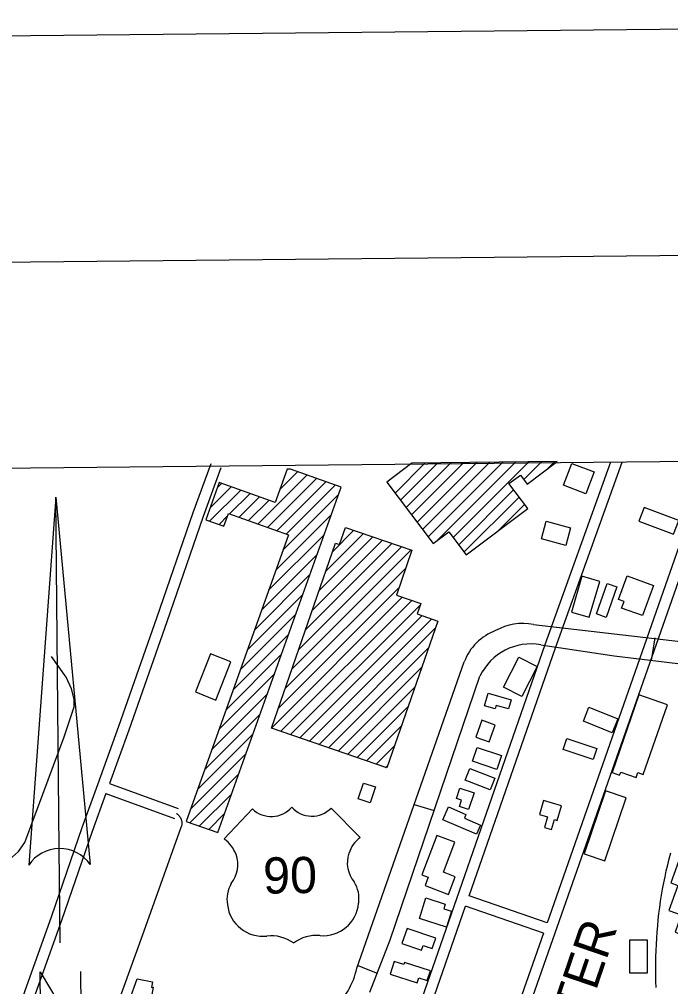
# Model space of a CAD drawing. Extents: x 3625074 to 3663148, y 511451 to 537151.
# Drawn here: x 3657772 to 3659570, y 533898 to 536567 of the extents above; entities that cross this region are included whole.
import ezdxf

# ---------------------------------------------------------------- set-up
doc = ezdxf.new("R2010")
doc.units = 0
for name, color, linetype in [('G-ANNO-NPLT', 7, 'Continuous'), ('V-ANNO-SYMB', 7, 'Continuous'), ('V-BLDG-OTLN', 7, 'Continuous'), ('V-CHAN-NAID', 7, 'Continuous'), ('V-GRID-FRAM', 7, 'Continuous'), ('V-RAIL-TRAK', 7, 'Continuous'), ('V-ROAD-CNTR', 7, 'Continuous'), ('V-ROAD-IDEN', 7, 'Continuous')]:
    doc.layers.add(name, color=color, linetype=linetype)

msp = doc.modelspace()

# ---------------------------------------------------------------- linework, layer by layer
at = {"layer": 'G-ANNO-NPLT'}
msp.add_lwpolyline([(3625900.3, 512034), (3662565.2, 512401.9), (3662322.6, 536567.4), (3625657.8, 536199.4)], close=True, dxfattribs=at)
at = {"layer": 'V-ANNO-SYMB'}
for p, q in [((3657872.9, 535248.8), (3657798.1, 534233)), ((3657872.9, 535248.8), (3657968.1, 534234.7)), ((3657882.6, 534278.8), (3657872.9, 535248.8)), ((3657872.9, 535248.8), (3657968.1, 534234.7)), ((3657882.6, 534278.8), (3657872.9, 535248.8)), ((3657885.2, 534018.9), (3657882.6, 534278.8))]:
    msp.add_line(p, q, dxfattribs=at)
for points in [[(3628644.1, 512686.6), (3661725.6, 513018.6), (3661495.6, 535934), (3628414.1, 535602), (3628644.1, 512686.6)], [(3657832, 533746.3), (3657830.1, 533938.3), (3657944, 533747.5), (3657942, 533939.4)]]:
    msp.add_lwpolyline(points, dxfattribs=at)
for start, end in [(90.575, 146.3696), (34.7805, 90.575), (34.7805, 90.5638)]:
    msp.add_arc((3657883.7, 534176.1), 102.8, start, end, dxfattribs=at)
at = {"layer": 'V-BLDG-OTLN'}
for p, q in [((3658809.8, 535260.1), (3658892.2, 535342.5)), ((3658824.9, 535240), (3658928, 535343)), ((3658840.1, 535219.8), (3658963.8, 535343.5)), ((3658855.3, 535199.6), (3658999.7, 535343.9)), ((3659257.1, 535347.3), (3658856.3, 535342.1)), ((3658870.5, 535179.5), (3659035.5, 535344.4)), ((3658885.7, 535159.3), (3659071.3, 535344.9)), ((3658900.9, 535139.2), (3659107.1, 535345.4)), ((3658925.8, 535128.6), (3659143, 535345.8)), ((3658970.1, 535137.6), (3659178.8, 535346.3)), ((3659165.1, 535297.2), (3659214.6, 535346.8)), ((3659230.3, 535327.1), (3659250.4, 535347.2)), ((3658431, 535174.5), (3658566.2, 535309.7)), ((3658492, 535270.8), (3658540.2, 535319)), ((3658521, 535325.8), (3658511.6, 535325.7)), ((3658298.9, 535219.1), (3658357.3, 535277.6)), ((3658318.5, 535274.1), (3658331.3, 535286.9)), ((3658457.1, 535165.2), (3658592.3, 535300.4)), ((3658483.2, 535155.9), (3658618.3, 535291.1)), ((3658509.2, 535146.6), (3658644.4, 535281.8)), ((3658297.7, 535182.6), (3658383.4, 535268.3)), ((3658352.9, 535202.4), (3658409.5, 535259)), ((3658378.9, 535193.1), (3658435.5, 535249.7)), ((3658499.9, 535101.9), (3658652.8, 535254.9)), ((3658985.3, 535117.4), (3659136.8, 535268.9)), ((3658405, 535183.8), (3658461.6, 535240.4)), ((3659000.5, 535097.3), (3659152, 535248.8)), ((3659094.6, 535156), (3659167.2, 535228.6)), ((3658323.8, 535173.3), (3658347.4, 535196.9)), ((3658480.2, 535046.9), (3658633.2, 535199.9)), ((3658460.6, 534991.9), (3658613.6, 535144.9)), ((3658617.9, 535043.9), (3658722.2, 535148.2)), ((3658636.6, 535098), (3658695.9, 535157.3)), ((3658561.8, 534881.8), (3658801, 535120.9)), ((3658580.5, 534935.8), (3658774.7, 535130)), ((3658599.2, 534989.9), (3658748.4, 535139.1)), ((3658441, 534937), (3658594, 535089.9)), ((3658524.4, 534773.7), (3658853.5, 535102.8)), ((3658543.1, 534827.7), (3658827.2, 535111.9)), ((3658505.7, 534719.6), (3658839.2, 535053.1)), ((3658421.4, 534882), (3658574.3, 535035)), ((3658487, 534665.6), (3658820.5, 534999)), ((3658401.8, 534827), (3658554.7, 534980)), ((3658468.3, 534611.5), (3658829.2, 534972.4)), ((3658494.6, 534602.4), (3658855.5, 534963.3)), ((3658520.9, 534593.4), (3658879.4, 534951.9)), ((3658382.1, 534772), (3658535.1, 534925)), ((3658547.1, 534584.3), (3658884.5, 534921.6)), ((3658573.4, 534575.2), (3658910.8, 534912.5)), ((3658599.7, 534566.1), (3658920.4, 534886.8)), ((3658362.5, 534717.1), (3658515.5, 534870)), ((3658625.9, 534557), (3658901.7, 534832.7)), ((3658342.9, 534662.1), (3658495.9, 534815)), ((3658652.2, 534547.9), (3658883, 534778.7)), ((3658323.3, 534607.1), (3658476.2, 534760.1)), ((3658678.5, 534538.8), (3658864.3, 534724.6)), ((3658303.6, 534552.1), (3658456.6, 534705.1)), ((3658704.8, 534529.7), (3658845.6, 534670.6)), ((3658284, 534497.1), (3658437, 534650.1)), ((3658731, 534520.7), (3658826.9, 534616.5)), ((3658264.4, 534442.2), (3658417.4, 534595.1)), ((3658757.3, 534511.6), (3658808.2, 534562.5)), ((3658244.8, 534387.2), (3658397.7, 534540.2)), ((3658783.6, 534502.5), (3658789.5, 534508.4)), ((3658243.1, 534350.2), (3658378.1, 534485.2)), ((3658269.2, 534340.9), (3658358.5, 534430.2)), ((3658295.2, 534331.6), (3658338.9, 534375.2))]:
    msp.add_line(p, q, dxfattribs=at)
for points in [[(3658787.2, 535290), (3658915, 535120.5), (3658958.3, 535153.2), (3659006.3, 535089.5), (3659175.8, 535217.2), (3659124, 535286), (3659155.6, 535309.8), (3659174.4, 535284.9), (3659257.1, 535347.3)], [(3658856.3, 535342.1), (3658787.2, 535290)], [(3659297.3, 535341.6), (3659359.5, 535318.1), (3659336.7, 535257.7), (3659274.5, 535281.3)], [(3659274.5, 535281.3), (3659297.3, 535341.6)], [(3658511.6, 535325.7), (3658478.9, 535234.2), (3658324, 535289.5), (3658287.2, 535186.3), (3658337.2, 535168.5), (3658349.7, 535203.5), (3658515.1, 535144.5), (3658232.9, 534353.8), (3658320.1, 534322.7)], [(3658320.1, 534322.7), (3658660.4, 535276.1), (3658521, 535325.8)]]:
    msp.add_lwpolyline(points, dxfattribs=at)
for points in [[(3659592.7, 535183.9), (3659497, 535219.9), (3659482.8, 535182.1), (3659578.6, 535146.2)], [(3659213.6, 535133.2), (3659227.1, 535182.7), (3659294.4, 535164.3), (3659280.9, 535114.8)], [(3658468.3, 534611.5), (3658644.9, 535122), (3658656.3, 535118.1), (3658672.6, 535165.3), (3658856, 535101.9), (3658813.2, 534977.9), (3658880.4, 534954.7), (3658870.6, 534926.4), (3658927.3, 534906.8), (3658787, 534501.3)], [(3659325.1, 535030.5), (3659296.4, 534931.2), (3659345.8, 534917), (3659374.5, 535016.3)], [(3659422.2, 535001), (3659392.8, 534916.8), (3659365.6, 534926.3), (3659395, 535010.5)], [(3659523, 535004.9), (3659492.7, 534921.8), (3659435.2, 534942.7), (3659441.7, 534960.7), (3659426.6, 534966.2), (3659450.4, 535031.4)], [(3658315, 534688.8), (3658356.4, 534794.1), (3658299.6, 534816.4), (3658258.2, 534711.1)], [(3659202, 534780.9), (3659159.6, 534698.1), (3659109.2, 534724), (3659151.6, 534806.7)], [(3659763.3, 534749), (3659657.6, 534452.5), (3659676.1, 534445.9), (3659619.2, 534286.6), (3659632.6, 534281.8), (3659623.9, 534257.7), (3659600.2, 534266.2), (3659570.8, 534183.9), (3659590.2, 534177), (3659565.5, 534107.7), (3659599.5, 534095.6), (3659582.5, 534047.9), (3659669.2, 534017), (3659685.1, 534061.7), (3659674.6, 534065.4), (3659735.3, 534235.5), (3659738.2, 534234.5), (3659811.7, 534440.2), (3659838.3, 534430.7), (3659861.2, 534494.9), (3659879.2, 534488.5), (3659898.7, 534543.3), (3659879.5, 534550.2), (3659929.3, 534689.8)], [(3659067, 534707.7), (3659130.4, 534689.4), (3659123.1, 534664), (3659088.9, 534673.8), (3659086.2, 534664.3), (3659056.9, 534672.7)], [(3659482.7, 534702.7), (3659408.6, 534488.5), (3659429.5, 534481.3), (3659432.5, 534489.8), (3659475.2, 534475.1), (3659479.8, 534488.5), (3659494.9, 534483.2), (3659561.4, 534675.4)], [(3659409, 534598.2), (3659329.4, 534630.8), (3659345, 534669), (3659424.7, 534636.4)], [(3659069.3, 534573.3), (3659085.9, 534619.6), (3659048.8, 534632.9), (3659032.2, 534586.6)], [(3659356.4, 534524.8), (3659273.9, 534552.6), (3659284.1, 534583), (3659366.6, 534555.2)], [(3659090.3, 534497.1), (3659023.7, 534519.7), (3659036.6, 534557.7), (3659103.2, 534535.2)], [(3659072.1, 534440.8), (3659003.1, 534468), (3659015.6, 534499.9), (3659084.6, 534472.7)], [(3658755.3, 534448.8), (3658740.8, 534404.8), (3658707.5, 534415.7), (3658722, 534459.7)], [(3659027.7, 534432.2), (3659012.5, 534386.2), (3658987.4, 534394.5), (3658993.4, 534412.7), (3658979.1, 534417.4), (3658988.3, 534445.3)], [(3659390.2, 534438), (3659331.8, 534264.1), (3659389.1, 534244.9), (3659447.5, 534418.8)], [(3659269.2, 534396.8), (3659219.1, 534411.3), (3659207.9, 534372.6), (3659230.5, 534366.1), (3659222, 534337), (3659241.5, 534331.3), (3659249.4, 534358.7), (3659257.5, 534356.4)], [(3658957.1, 534394), (3659005.2, 534373), (3659000.9, 534363.1), (3659045.5, 534343.7), (3659034.3, 534318.1), (3658941.6, 534358.5)], [(3658925, 534315.2), (3658883.7, 534206.3), (3658901, 534199.8), (3658892.4, 534176.9), (3658957.5, 534152.2), (3658975.9, 534200.8), (3658942.9, 534213.3), (3658974.4, 534296.5)], [(3658951.4, 534062.3), (3658876.8, 534085.7), (3658894.6, 534142.6), (3658948.3, 534125.7), (3658944.2, 534112.4), (3658965.1, 534105.8)], [(3658922.1, 534031.5), (3658842.7, 534058.6), (3658828.4, 534016.6), (3658883, 533998), (3658887.5, 534011.4), (3658912.4, 534002.9)], [(3659505.7, 534026.6), (3659505.5, 533935.1), (3659457.5, 533935.2), (3659457.8, 534026.7)], [(3658796.2, 533931.7), (3658870.9, 533908.3), (3658875.1, 533921.8), (3658898.5, 533914.5), (3658907, 533941.7), (3658835.8, 533964), (3658834.1, 533958.7), (3658807.3, 533967.1)], [(3658141.3, 533896.7), (3658128.6, 533824.5), (3658118.2, 533811.7), (3658068.4, 533819.4), (3658076, 533860.2), (3658097.6, 533919.6), (3658139.9, 533911.2), (3658137, 533895.5)]]:
    msp.add_lwpolyline(points, close=True, dxfattribs=at)
at = {"layer": 'V-GRID-FRAM'}
msp.add_lwpolyline([(3629129.4, 535042.1), (3660791.6, 535359.9), (3660982, 517178), (3629304, 516860), (3629129.4, 535042.1)], dxfattribs=at)
at = {"layer": 'V-RAIL-TRAK'}
msp.add_lwpolyline([(3659530.3, 533895.1), (3659529.8, 533912.1), (3659529.5, 533929.2), (3659529.4, 533946.2), (3659529.6, 533963.3), (3659529.9, 533980.3), (3659530.5, 533997.4), (3659531.2, 534014.4), (3659532.2, 534031.4), (3659533.4, 534048.4), (3659534.8, 534065.4), (3659536.4, 534082.4), (3659538.2, 534099.4), (3659540.2, 534116.3), (3659542.7, 534133.2), (3659545.4, 534150.1), (3659548.3, 534167), (3659551.5, 534183.8), (3659554.9, 534200.6), (3659558.5, 534217.3), (3659562.3, 534234), (3659566.3, 534250.6), (3659570.6, 534267.2)], dxfattribs=at)
at = {"layer": 'V-ROAD-CNTR'}
for p, q in [((3659527.2, 534860.2), (3659516.2, 534798.1)), ((3658021.2, 534458.6), (3658210.6, 534389.6)), ((3658011, 534430.4), (3658200.3, 534361.4)), ((3658862.6, 534400.8), (3658917.5, 534383.7)), ((3658706.6, 533956.1), (3658760.3, 533934.9))]:
    msp.add_line(p, q, dxfattribs=at)
for points in [[(3658300.7, 535340.2), (3658251.3, 535205.6), (3658151.2, 534914.8), (3658046.4, 534616.1), (3657987.9, 534454.8), (3657944.7, 534335.8), (3657860.4, 534089.9), (3657787.8, 533886.4), (3657774.1, 533846.6)], [(3658328.9, 535329.9), (3658279.5, 535195.5), (3658179.5, 534904.9), (3658074.7, 534606), (3658021.2, 534458.6)], [(3659707.1, 535345.1), (3658537.8, 532014.4)], [(3658803.3, 533633.3), (3659224.3, 534842.4), (3659405.2, 535345.9)], [(3659014.3, 534148.2), (3659252.6, 534832.4), (3659436.7, 535344.8)], [(3659677.2, 535350.3), (3659229.1, 534074)], [(3659191.6, 534897.6), (3660798.4, 534711.1)], [(3659211.7, 534841.5), (3659414.2, 534810.6), (3660798.7, 534644.1)], [(3657528.7, 533885.6), (3657613.7, 534125.6), (3657631.3, 534165.2), (3657645.3, 534190.4), (3657670.3, 534208.6), (3657702.3, 534226.8), (3657745.1, 534248.7), (3657770, 534270.5), (3657787.7, 534295.8), (3657822.6, 534389.3), (3657895.8, 534587.2), (3657923.7, 534669.9), (3657923.5, 534691.4), (3657916, 534720), (3657901.4, 534752.1), (3657861.4, 534809.1)], [(3658704.1, 533948.9), (3659000.6, 534793.9)], [(3658739.9, 533882.4), (3658796, 534027), (3659044, 534754.9)], [(3658011, 534430.4), (3657973, 534325.9), (3657888.8, 534080), (3657816.1, 533876.5), (3657802.5, 533836.8)], [(3658205.4, 534375.5), (3658207.6, 534374.2), (3658209.6, 534372.7), (3658211.5, 534371.1), (3658213.3, 534369.3), (3658214.9, 534367.3), (3658216.3, 534365.3), (3658217.6, 534363.1), (3658218.7, 534360.9), (3658219.5, 534358.5), (3658220.2, 534356.1), (3658220.7, 534353.6), (3658221, 534351.1), (3658221.1, 534348.6), (3658221, 534346.1), (3658220.6, 534343.6), (3658220.1, 534341.2), (3658219.4, 534338.8), (3658218.4, 534336.5)], [(3658218.4, 534336.5), (3658111.8, 534037.8), (3658025.9, 533801.5)], [(3659229.1, 534074), (3659014.3, 534148.2)], [(3658754.3, 533401.2), (3659004.5, 534119.9)], [(3659219.1, 534045.7), (3659004.5, 534119.9)], [(3659219.1, 534045.7), (3658968.1, 533330.7)]]:
    msp.add_lwpolyline(points, dxfattribs=at)
for centre, radius, start, end in [((3659138, 534742.8), 146.6, 110.2526, 159.5852), ((3659163.8, 534741.7), 158.4, 79.8833, 118.9192), ((3659185.3, 534687), 156.7, 80.3111, 154.3513), ((3658496.1, 533993.6), 212.7, 311.7117, 347.8746)]:
    msp.add_arc(centre, radius, start, end, dxfattribs=at)
at = {"layer": 'V-ROAD-IDEN'}
for p, q in [((3658338.2, 534305.2), (3658416.1, 534388.1)), ((3658713.1, 534309.5), (3658633.1, 534390.4))]:
    msp.add_line(p, q, dxfattribs=at)
for centre, major_axis, start_param, end_param in [((3658468, 534442.2), (1.1, -75), 5.502702, 7.121811), ((3658579.9, 534443.2), (-1.1, 75), 2.291842, 3.917604), ((3658284, 534230.6), (-1.4, 92.2), 5.045266, 5.638568), ((3658769.2, 534236.4), (1.4, -92.2), 3.781672, 4.374974), ((3658294, 534233.9), (-1.2, 81.6), 4.021008, 5.049788), ((3658759.1, 534239.4), (1.2, -81.6), 4.370452, 5.399232), ((3658431.8, 534138.7), (1.3, -86.5), 4.163028, 4.868958), ((3658623.7, 534140.8), (-1.3, 86.5), 4.551282, 5.257212), ((3658610.9, 534137.2), (1.5, -98.8), 6.181885, 7.747479), ((3658444.7, 534135.5), (-1.5, 98.8), 1.672766, 3.238327), ((3658468, 533932.4), (-1.6, 105.6), 5.646836, 6.385311), ((3658592.7, 533933.6), (1.6, -105.6), 3.034929, 3.773404)]:
    msp.add_ellipse(centre, major_axis=major_axis, ratio=0.99789, start_param=start_param, end_param=end_param, dxfattribs=at)

# ---------------------------------------------------------------- texts
at = {"layer": 'V-CHAN-NAID'}
msp.add_text('NEW ORLEANS RAW WATER', height=100, rotation=71.1513, dxfattribs=at).set_placement((3658823.8, 532302.4))
at = {"layer": 'V-ROAD-IDEN'}
msp.add_text('90', height=100, rotation=0.8487, dxfattribs=at).set_placement((3658446, 534154.2))

doc.saveas('drawing.dxf')
